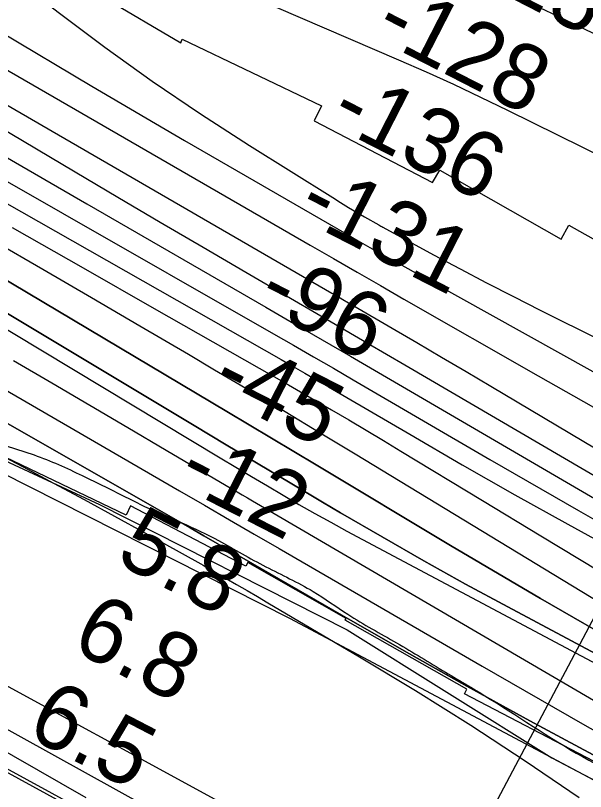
# Model space of a CAD drawing. Extents: x 3767014 to 3805179, y 361544 to 387384.
# Drawn here: x 3785135 to 3785719, y 377237 to 378032 of the extents above; entities that cross this region are included whole.
import ezdxf

# ---------------------------------------------------------------- set-up
doc = ezdxf.new("R2010")
doc.units = 0
for name, color, linetype in [('V-FLOD-BASE', 7, 'Continuous'), ('V-LEVE-TOET', 7, 'Continuous'), ('V-RIVR-EDGE', 7, 'Continuous'), ('V-RIVR-RANG', 7, 'Continuous'), ('V-RRAP-FSHR', 7, 'Continuous'), ('V-RRAP-RVMT', 7, 'Continuous'), ('V-SITE-VEGE', 7, 'Continuous'), ('V-SURV-LINE', 7, 'Continuous'), ('V-TOPO-DPTH', 7, 'Continuous'), ('V-TOPO-MAJR', 7, 'Continuous'), ('V-TOPO-MINR', 7, 'Continuous'), ('V-TOPO-WATR', 7, 'Continuous')]:
    doc.layers.add(name, color=color, linetype=linetype)

msp = doc.modelspace()

# ---------------------------------------------------------------- linework, layer by layer
at = {"layer": 'V-FLOD-BASE'}
msp.add_lwpolyline([(3783472.771, 378407.185), (3783510.693, 378389.153), (3783551.854, 378362.168), (3783586.289, 378333.766), (3783621.761, 378291.897), (3783697.289, 378199.221), (3783777.808, 378101.652), (3783855.998, 378012.149), (3783894.652, 377966.718), (3783931.815, 377935.199), (3783970.316, 377904.594), (3784017.33, 377876.321), (3784078.811, 377839.209), (3784184.991, 377780.542), (3784266.747, 377737.801), (3784389.185, 377670.761), (3784495.824, 377611.201), (3784622.37, 377537.916), (3784770.564, 377456.766), (3784977.493, 377342.969), (3785120.727, 377263.564), (3785252.655, 377191.232)], dxfattribs=at)
at = {"layer": 'V-LEVE-TOET'}
msp.add_lwpolyline([(3785206.96, 377230.703), (3785083.553, 377301.235), (3784962.461, 377367.7), (3784813.924, 377452.059), (3784705.624, 377511.839), (3784561.217, 377592.151), (3784482.6, 377637.24), (3784354.179, 377709.536), (3784207.079, 377786.641), (3784040.292, 377878.084), (3783987.714, 377909.808), (3783944.703, 377938.904), (3783875.819, 378009.99), (3783806.345, 378094.251), (3783733.714, 378176.206), (3783664.193, 378265.009), (3783607.148, 378333.492), (3783580.037, 378363.204), (3783566.276, 378375.785), (3783530.133, 378399.954), (3783453.9, 378434.161)], dxfattribs=at)
at = {"layer": 'V-RIVR-EDGE'}
for points in [[(3778646.24, 382647.92), (3778659.876, 382602.597), (3778687.287, 382567.754), (3778735.679, 382514.257), (3778796.164, 382445.365), (3778835.674, 382397.551), (3778888.899, 382335.956), (3778952.607, 382262.203), (3779012.275, 382190.077), (3779057.436, 382138.206), (3779100.988, 382089.574), (3779134.849, 382046.627), (3779162.264, 382013.401), (3779205.838, 381973.665), (3779260.7, 381920.153), (3779294.566, 381879.632), (3779325.194, 381837.502), (3779360.663, 381790.507), (3779412.312, 381745.899), (3779454.294, 381716.68), (3779488.994, 381685.863), (3779533.368, 381642.89), (3779576.119, 381597.495), (3779620.485, 381551.287), (3779676.969, 381499.388), (3779726.99, 381450.74), (3779776.179, 381392.389), (3779876.993, 381279.725), (3779935.05, 381210.029), (3779960.041, 381177.618), (3780000.375, 381136.273), (3780060.096, 381085.174), (3780089.114, 381046.283), (3780155.269, 380980.612), (3780221.433, 380918.984), (3780269.028, 380870.342), (3780345.672, 380794.939), (3780399.741, 380747.899), (3780525.62, 380632.747), (3780574.841, 380587.335), (3780617.604, 380546.793), (3780649.066, 380515.174), (3780673.232, 380476.295), (3780710.32, 380430.105), (3780715.929, 380409.064), (3780730.431, 380386.383), (3780746.557, 380366.934), (3780778.851, 380344.209), (3780832.137, 380307.684), (3780871.695, 380279.28), (3780938.666, 380216.842), (3780975.778, 380180.357), (3781018.547, 380142.24), (3781081.494, 380087.899), (3781142.025, 380037.607), (3781200.156, 379997.835), (3781279.276, 379942.646), (3781347.092, 379894.762), (3781401.179, 379855), (3781466.567, 379806.314), (3781540.856, 379760.032), (3781563.475, 379749.463), (3781591.761, 379741.305), (3781611.132, 379725.891), (3781641.814, 379705.597), (3781703.987, 379665.006), (3781768.578, 379621.175), (3781821.047, 379581.417), (3781840.409, 379561.959), (3781862.209, 379547.348), (3781884.029, 379540.824), (3781913.115, 379529.43), (3781965.635, 379509.89), (3782018.949, 379484.687), (3782023.776, 379474.162), (3782024.562, 379465.264), (3782031.018, 379459.587), (3782040.723, 379459.563), (3782056.888, 379455.479), (3782096.48, 379440.824), (3782142.534, 379422.918), (3782192.615, 379398.532), (3782256.437, 379370.877), (3782308.124, 379341.634), (3782355.768, 379312.402), (3782425.225, 379274.219), (3782483.37, 379240.108), (3782518.081, 379214.143), (3782612.541, 379148.401), (3782677.126, 379102.144), (3782722.345, 379073.726), (3782774.821, 379036.394), (3782813.562, 379004.757), (3782852.3, 378971.503), (3782891.856, 378942.291), (3782929.816, 378921.979), (3782948.387, 378909.802), (3782956.456, 378902.503), (3782965.324, 378891.159), (3782976.623, 378881.426), (3783009.747, 378867.595), (3783020.246, 378861.908), (3783062.243, 378838.351), (3783100.998, 378812.375), (3783151.876, 378783.135), (3783202.741, 378748.233), (3783247.956, 378718.198), (3783325.482, 378672.717), (3783407.843, 378619.945), (3783473.245, 378576.92), (3783515.225, 378546.893), (3783550.759, 378526.587), (3783593.566, 378503.836), (3783636.355, 378473.807), (3783701.749, 378427.547), (3783745.35, 378399.134), (3783781.695, 378379.634), (3783840.643, 378343.095), (3783916.53, 378288.722), (3783971.442, 378255.428), (3784058.669, 378208.305), (3784177.383, 378139.269), (3784249.255, 378096.228), (3784300.952, 378071.029), (3784367.999, 378039.322), (3784407.569, 378015.771), (3784474.592, 377974.36), (3784555.345, 377925.636), (3784594.113, 377904.513), (3784636.123, 377886.616), (3784690.236, 377857.368), (3784719.292, 377833.843), (3784772.601, 377806.214), (3784811.368, 377785.091), (3784863.85, 377750.185), (3784995.456, 377661.707), (3785050.364, 377626.795), (3785102.863, 377599.168), (3785153.772, 377582.059), (3785203.053, 377560.91), (3785266.865, 377529.211)], [(3785266.865, 377529.211), (3785342.8, 377494.248), (3785391.258, 377467.439), (3785439.72, 377442.249), (3785475.246, 377418.707), (3785525.316, 377389.469), (3785575.383, 377359.422), (3785621.413, 377331.811), (3785722.351, 377269.288), (3785796.661, 377231.094), (3785852.385, 377199.415), (3785928.324, 377166.069), (3785964.678, 377149.804), (3786028.506, 377124.576), (3786060.018, 377113.175), (3786092.316, 377092.068), (3786117.34, 377073.405), (3786135.083, 377053.143), (3786154.458, 377039.347), (3786176.258, 377024.735), (3786206.946, 377006.867), (3786256.211, 376979.248), (3786328.098, 376942.677), (3786374.949, 376919.917), (3786491.265, 376862.208), (3786553.467, 376833.749), (3786619.713, 376805.279), (3786729.589, 376759.718), (3786796.656, 376736.099), (3786845.136, 376718.187), (3786867.767, 376712.469), (3787003.51, 376661.992), (3787089.16, 376631.048), (3787163.496, 376603.367), (3787230.559, 376578.13), (3787257.223, 376568.359), (3787300.044, 376551.27), (3787354.992, 376532.533), (3787409.127, 376512.181), (3787544.074, 376466.558), (3787612.756, 376442.126), (3787657.197, 376425.841), (3787730.724, 376398.162), (3787781.63, 376380.244), (3787834.96, 376361.511), (3787891.524, 376341.961), (3787940, 376322.432), (3787998.976, 376297.215), (3788050.697, 376281.721), (3788117.768, 376259.719), (3788176.757, 376240.164), (3788221.198, 376223.879), (3788259.981, 376209.226), (3788406.252, 376164.383), (3788541.215, 376125.23), (3788606.67, 376104.041), (3788679.39, 376077.173), (3788748.889, 376055.974), (3788871.693, 376005.528), (3788969.454, 375966.467), (3789047.013, 375933.926), (3789119.723, 375903.014), (3789155.253, 375881.09), (3789182.716, 375867.274), (3789214.225, 375854.256), (3789257.04, 375834.74), (3789281.286, 375828.21), (3789303.105, 375821.686), (3789328.955, 375809.491), (3789367.724, 375789.177), (3789414.577, 375767.225), (3789468.708, 375745.255), (3789509.105, 375728.981), (3789555.157, 375710.266), (3789585.849, 375694.015), (3789620.578, 375675.328), (3789681.97, 375646.062), (3789753.859, 375610.3), (3789792.633, 375591.603), (3789842.712, 375566.408), (3789897.64, 375539.584), (3789938.019, 375516.03), (3789968.727, 375506.25), (3790004.289, 375497.265), (3790030.972, 375494.773), (3790047.128, 375487.455), (3790077.007, 375469.589), (3790124.633, 375433.077), (3790192.442, 375382.768), (3790252.165, 375332.478), (3790290.91, 375302.459), (3790337.741, 375271.611), (3790406.357, 375220.491), (3790469.329, 375175.855), (3790570.248, 375106.054), (3790647.751, 375050.868), (3790691.367, 375028.115), (3790744.667, 374997.251), (3790806.838, 374955.852), (3790873.863, 374915.249), (3790932, 374877.903), (3791002.231, 374825.97), (3791052.265, 374782.175), (3791082.927, 374753.793), (3791131.331, 374705.149), (3791170.05, 374664.616), (3791192.631, 374638.681), (3791220.891, 374620.01), (3791288.67, 374557.569), (3791322.577, 374533.223), (3791362.944, 374504.817), (3791396.042, 374480.473), (3791434.785, 374449.645), (3791482.407, 374411.517), (3791534.052, 374365.291), (3791646.192, 374254.216), (3791707.514, 374196.644), (3791738.968, 374161.791), (3791773.65, 374123.694), (3791803.497, 374092.888), (3791829.321, 374070.18), (3791830.912, 374059.662), (3791837.316, 374032.958), (3791849.409, 374017.562), (3791884.123, 373992.405), (3791930.977, 373971.262), (3791954.393, 373955.838), (3791993.134, 373924.202), (3792026.979, 373874.785), (3792047.912, 373836.722), (3792063.186, 373799.482), (3792086.509, 373746.857), (3792112.249, 373690.181), (3792141.261, 373648.864), (3792158.993, 373624.558), (3792177.552, 373607.528), (3792214.702, 373586.409), (3792255.083, 373563.665), (3792301.119, 373538.48), (3792346.34, 373510.871), (3792382.671, 373485.71), (3792422.225, 373455.689), (3792479.537, 373411.875), (3792548.144, 373356.711), (3792619.168, 373298.307), (3792672.431, 373252.077), (3792709.534, 373212.357), (3792750.656, 373162.113), (3792839.385, 373068.08), (3792888.572, 373008.92), (3792945.027, 372945.699), (3792999.062, 372884.91), (3793053.898, 372820.884), (3793149.89, 372720.363), (3793208.761, 372653.092), (3793261.195, 372598.777), (3793315.232, 372538.796), (3793358.792, 372493.399), (3793409.592, 372432.618), (3793462.809, 372367.787), (3793498.283, 372323.219), (3793536.997, 372280.26), (3793578.124, 372232.443), (3793604.724, 372196.792), (3793668.438, 372125.466), (3793703.128, 372090.604), (3793760.41, 372034.66), (3793806.384, 371984.404), (3793839.438, 371942.268), (3793939.427, 371823.136), (3793981.333, 371763.186), (3794029.674, 371688.662), (3794050.609, 371651.408), (3794073.177, 371620.62), (3794178.796, 371488.535), (3794237.625, 371404.28), (3794268.243, 371358.106), (3794301.293, 371314.353), (3794332.724, 371269.794), (3794395.613, 371192), (3794429.476, 371149.862), (3794472.201, 371093.953), (3794523.788, 371024.274), (3794601.175, 370922.181), (3794640.679, 370871.942), (3794687.421, 370805.509), (3794733.389, 370752.828), (3794829.339, 370635.323), (3794895.463, 370557.521), (3794959.948, 370470.826), (3795013.158, 370403.569), (3795070.394, 370329.023), (3795159.854, 370203.448), (3795225.98, 370126.454), (3795296.13, 370041.363), (3795379.18, 369940.065), (3795459.001, 369841.201), (3795508.163, 369772.337), (3795554.103, 369708.333), (3795661.315, 369566.538), (3795715.338, 369500.897), (3795762.105, 369444.169), (3795798.366, 369390.703), (3795915.247, 369234.327), (3795963.601, 369165.465), (3796028.082, 369077.153), (3796043.387, 369052.853), (3796054.672, 369037.459), (3796077.242, 369007.48), (3796148.213, 368927.239), (3796183.677, 368878.627), (3796226.382, 368814.631), (3796275.531, 368740.105), (3796314.222, 368688.25), (3796353.714, 368633.158), (3796401.268, 368567.533), (3796456.873, 368487.33), (3796513.292, 368409.551), (3796545.533, 368365.8), (3796626.113, 368246.716), (3796670.449, 368188.377), (3796704.298, 368140.578), (3796751.041, 368074.145), (3796787.308, 368023.105), (3796838.907, 367958.278), (3796844.528, 367942.09), (3796845.295, 367925.104), (3796846.094, 367921.059), (3796852.559, 367919.425), (3796863.071, 367918.59), (3796875.166, 367904.003), (3796903.398, 367874.01), (3796931.629, 367844.017), (3796952.579, 367812.424), (3796982.392, 367767.87), (3797007.371, 367730.606), (3797037.194, 367690.095), (3797062.185, 367657.684), (3797075.869, 367631.77), (3797095.223, 367609.078), (3797126.665, 367569.372), (3797156.484, 367527.244), (3797212.099, 367451.085), (3797254.808, 367388.706), (3797302.183, 367327.228)]]:
    msp.add_spline(points, degree=3, dxfattribs=at)
at = {"layer": 'V-RIVR-RANG'}
msp.add_line((3785526.644, 377035.409), (3785994.155, 377919.396), dxfattribs=at)
at = {"layer": 'V-RRAP-FSHR'}
for points in [[(3787236.833, 376420.857), (3786577.887, 376678.614), (3785913.593, 376942.915), (3785592.63, 377047.831), (3785529.875, 377076.913), (3785108.727, 377310.171), (3784720.289, 377530.181), (3784085.202, 377884.223), (3783911.942, 378007.354), (3783571.333, 378396.801), (3783147.939, 378566.585), (3783031.896, 378654.52), (3782529.733, 379076.103), (3782427.778, 379137.56), (3782184.756, 379271.949)], [(3783723.393, 378389.37), (3784123.785, 378141.547), (3784574.955, 377888.55), (3785030.914, 377609.291), (3785415.639, 377414.825), (3785845.495, 377186.297), (3786031.775, 377082.309), (3786133.845, 377010.509), (3786511.509, 376814.912), (3787183.654, 376557.882), (3788161.023, 376215.44), (3788730.224, 376025.924), (3789250.344, 375819.05), (3789778.54, 375568.291), (3790049.906, 375437.428), (3790248.587, 375297.942)]]:
    msp.add_lwpolyline(points, dxfattribs=at)
at = {"layer": 'V-RRAP-RVMT'}
for p, q in [((3785219.585, 378054.436), (3785304.001, 378004.497)), ((3785304.001, 378004.497), (3785305.64, 378008.044)), ((3785305.64, 378008.044), (3785448.279, 377939.932)), ((3785448.279, 377939.932), (3785440.823, 377924.422)), ((3785440.823, 377924.422), (3785562.317, 377861.135)), ((3785562.317, 377861.135), (3785569.527, 377873.85)), ((3785569.527, 377873.85), (3785693.887, 377803.299)), ((3785693.887, 377803.299), (3785701.945, 377817.556)), ((3785701.945, 377817.556), (3785812.609, 377754.85)), ((3785247.979, 377520.465), (3785111.6, 377585.598)), ((3785252.511, 377529.783), (3785247.979, 377520.465)), ((3785370.876, 377468.056), (3785252.511, 377529.783)), ((3785372.773, 377471.652), (3785370.876, 377468.056)), ((3785473.702, 377414.484), (3785372.773, 377471.652)), ((3785472.571, 377412.553), (3785473.702, 377414.484)), ((3785597.438, 377341.862), (3785472.571, 377412.553)), ((3785594.917, 377337.116), (3785597.438, 377341.862)), ((3785727.236, 377268.146), (3785594.917, 377337.116))]:
    msp.add_line(p, q, dxfattribs=at)
at = {"layer": 'V-SITE-VEGE'}
for points in [[(3783454.38, 378584.948), (3783653.144, 378458.352), (3783825.672, 378328.771), (3783998.91, 378218.22), (3784040.843, 378192.381), (3784083.65, 378169.267), (3784143.699, 378143.612), (3784230.254, 378094.677), (3784434.462, 377967.23), (3784485.545, 377932.426), (3784545.843, 377882.318), (3784604.366, 377828.564), (3784649.062, 377798.225), (3784679.976, 377786.766), (3784721.743, 377777.229), (3784801.679, 377755.401), (3784860.774, 377734.266), (3784906.313, 377710.273), (3785094.143, 377589.908), (3785220.648, 377531.417), (3785474.695, 377402.67), (3785684.375, 377271.657), (3785863.786, 377177.476)], [(3786376.364, 376790.494), (3786044.755, 376930.678), (3785686.083, 377060.164), (3785625.597, 377084.456), (3785551.423, 377118.571), (3785384.327, 377204.274), (3785048.205, 377387.437), (3784839.698, 377492.192), (3784572.213, 377651.146), (3784364.06, 377765.418), (3784095.295, 377916.661), (3784038.723, 377956.842), (3783941.834, 378041.906), (3783780.72, 378206.932), (3783670.616, 378344.396), (3783602.87, 378414.357), (3783561.74, 378450.171), (3783531.665, 378467.98), (3783341.414, 378559.333)]]:
    msp.add_lwpolyline(points, dxfattribs=at)
at = {"layer": 'V-SURV-LINE'}
msp.add_lwpolyline([(3784074.105, 377833.057), (3785498.199, 377053.088)], dxfattribs=at)
at = {"layer": 'V-TOPO-DPTH'}
for points in [[(3786182.435, 377031.35), (3785726.876, 377274.552), (3785662.019, 377309.591), (3785597.4, 377345.056), (3785533.136, 377381.16), (3785469.108, 377417.691), (3785368.96, 377475.492), (3785355.18, 377483.434), (3785341.392, 377491.364), (3785327.594, 377499.276), (3785313.789, 377507.176), (3784267.41, 378105.09), (3783553.349, 378550.034), (3783518.043, 378572.156), (3783482.811, 378594.395)], [(3786216.443, 377118.369), (3785639.3, 377426.357), (3785596.096, 377449.784), (3785553.106, 377473.591), (3785510.437, 377497.969), (3785467.982, 377522.727), (3785449.288, 377533.797), (3785416.357, 377553.334), (3785383.449, 377572.909), (3785350.573, 377592.539), (3785317.72, 377612.206), (3784625.487, 378027.403)], [(3784625.487, 378027.403), (3785317.72, 377612.206), (3785350.573, 377592.539), (3785383.449, 377572.909), (3785416.357, 377553.334), (3785449.288, 377533.797), (3785467.982, 377522.727), (3785510.437, 377497.969), (3785553.106, 377473.591), (3785596.096, 377449.784), (3785639.3, 377426.357), (3786216.443, 377118.369)], [(3785112.687, 377801.151), (3785162.608, 377772.372), (3785212.462, 377743.477), (3785262.215, 377714.411), (3785311.902, 377685.229), (3785338.783, 377669.379), (3785374.937, 377647.967), (3785411.036, 377626.462), (3785447.051, 377604.817), (3785483.011, 377583.079), (3785807.647, 377385.973), (3785885.834, 377339.318), (3785964.484, 377293.471), (3786043.829, 377248.837), (3786123.636, 377205.012)], [(3785112.687, 377801.151), (3785162.608, 377772.372), (3785212.462, 377743.477), (3785262.215, 377714.411), (3785311.902, 377685.229), (3785338.783, 377669.379), (3785374.937, 377647.967), (3785411.036, 377626.462), (3785447.051, 377604.817), (3785483.011, 377583.079), (3785807.647, 377385.973), (3785885.834, 377339.318), (3785964.484, 377293.471), (3786043.829, 377248.837), (3786123.636, 377205.012)], [(3786237.543, 377125.336), (3785952.749, 377278.128), (3785858.838, 377329.377), (3785765.429, 377381.51), (3785672.773, 377434.969), (3785580.619, 377489.313), (3785442.737, 377571.953), (3785419.894, 377585.629), (3785397.042, 377599.29), (3785374.176, 377612.929), (3785351.301, 377626.553), (3785099.192, 377776.541)], [(3786237.543, 377125.336), (3785952.749, 377278.128), (3785858.838, 377329.377), (3785765.429, 377381.51), (3785672.773, 377434.969), (3785580.619, 377489.313), (3785442.737, 377571.953), (3785419.894, 377585.629), (3785397.042, 377599.29), (3785374.176, 377612.929), (3785351.301, 377626.553), (3785099.192, 377776.541)], [(3785132.683, 377678.795), (3785171.761, 377655.879), (3785210.835, 377632.956), (3785249.902, 377610.022), (3785288.964, 377587.079), (3785356.59, 377547.348), (3785361.838, 377544.268), (3785367.086, 377541.19), (3785372.338, 377538.116), (3785377.59, 377535.045), (3785935.218, 377209.238)], [(3785132.683, 377678.795), (3785171.761, 377655.879), (3785210.835, 377632.956), (3785249.902, 377610.022), (3785288.964, 377587.079), (3785356.59, 377547.348), (3785361.838, 377544.268), (3785367.086, 377541.19), (3785372.338, 377538.116), (3785377.59, 377535.045), (3785935.218, 377209.238)]]:
    msp.add_lwpolyline(points, dxfattribs=at)
at = {"layer": 'V-TOPO-MAJR'}
for points in [[(3785053.087, 377983.016), (3785178.594, 377910.119), (3785459.01, 377747.878), (3785464.652, 377744.611), (3785470.292, 377741.342), (3785475.93, 377738.07), (3785481.567, 377734.796), (3785520.915, 377711.923), (3785546.203, 377697.174), (3785571.461, 377682.374), (3785596.676, 377667.5), (3785621.861, 377652.576), (3785904.419, 377484.578), (3785968.526, 377446.506), (3786032.659, 377408.477), (3786096.831, 377370.514)], [(3785131.136, 377815.278), (3785204.021, 377773.713), (3785276.931, 377732.193), (3785414.634, 377653.861), (3785418.708, 377651.534), (3785422.777, 377649.197), (3785426.838, 377646.847), (3785430.894, 377644.487), (3785458.515, 377628.35), (3785476.352, 377617.873), (3785494.158, 377607.343), (3785511.914, 377596.731), (3785529.639, 377586.064), (3785613.461, 377535.361), (3785673.056, 377499.276), (3785732.631, 377463.157), (3785792.173, 377426.985), (3785851.695, 377390.779), (3786081.976, 377250.567)]]:
    msp.add_lwpolyline(points, dxfattribs=at)
at = {"layer": 'V-TOPO-MINR'}
for points in [[(3784439.058, 378322.349), (3785195.803, 377872.136), (3785239.437, 377846.27), (3785283.125, 377820.496), (3785326.894, 377794.86), (3785370.717, 377769.316), (3785383.056, 377762.151), (3785420.742, 377740.245), (3785458.418, 377718.321), (3785496.078, 377696.369), (3785533.728, 377674.399), (3786020.801, 377389.927), (3786072.105, 377360.314), (3786123.606, 377331.051)], [(3786145.698, 377815.119), (3786042.91, 377862.903), (3785940.448, 377911.383), (3785838.204, 377960.327), (3785697.378, 378028.328), (3785665.635, 378043.456), (3785633.791, 378058.364), (3785601.795, 378072.945), (3785569.698, 378087.306), (3785386.731, 378168.047), (3785262.878, 378222.155), (3785138.763, 378275.648)], [(3785583.885, 377961.564), (3785555.838, 377974.274), (3785527.659, 377986.701), (3785274.569, 378096.016), (3785223.778, 378116.905), (3785172.549, 378136.591), (3785120.662, 378154.47)], [(3784406.702, 378143.752), (3785344.522, 377579.126), (3785360.609, 377569.473), (3785376.715, 377559.852), (3785392.85, 377550.279), (3785409.004, 377540.738), (3785425.231, 377531.327), (3785441.537, 377522.056), (3785457.961, 377512.997), (3785474.464, 377504.077), (3786205.878, 377114.859)], [(3784843.638, 378140.169), (3785436.762, 377797.125), (3785460.764, 377783.267), (3785484.78, 377769.433), (3785508.817, 377755.635), (3785532.868, 377741.861), (3785670.468, 377663.196), (3785763.57, 377610.546), (3785856.994, 377558.479), (3785950.9, 377507.288), (3786045.128, 377456.679), (3786327.838, 377306.539)], [(3785049.932, 378135.36), (3785178.544, 378035.733), (3785226.347, 377999.843), (3785274.835, 377964.938), (3785324.354, 377931.511), (3785374.559, 377899.068), (3785459.807, 377845.784), (3785467.93, 377840.765), (3785476.087, 377835.803), (3785484.295, 377830.926), (3785492.537, 377826.106), (3785507.036, 377817.726), (3785508.056, 377817.142), (3785509.08, 377816.564), (3785510.109, 377815.995), (3785511.141, 377815.431), (3785563.234, 377787.258), (3785590.387, 377772.753), (3785617.639, 377758.436), (3785645.036, 377744.4), (3785672.531, 377730.553), (3786356.176, 377390.651)], [(3784640.595, 378115.902), (3785406.925, 377679.822), (3785419.146, 377672.84), (3785431.352, 377665.831), (3785443.534, 377658.782), (3785455.7, 377651.705), (3785538.804, 377603.181), (3785592.654, 377572.076), (3785646.694, 377541.31), (3785701.02, 377511.051), (3785755.538, 377481.132), (3786258.291, 377208.277)], [(3784749.785, 378077.571), (3785399.149, 377706.257), (3785419.619, 377694.516), (3785440.07, 377682.741), (3785460.49, 377670.912), (3785480.889, 377659.049), (3785620.985, 377577.332), (3785711.662, 377525.017), (3785802.663, 377473.28), (3785894.151, 377422.41), (3785985.965, 377372.117), (3786277.232, 377214.364)], [(3784625.487, 378027.403), (3785317.72, 377612.206), (3785350.573, 377592.539), (3785383.449, 377572.909), (3785416.357, 377553.334), (3785449.288, 377533.797), (3785467.982, 377522.727), (3785510.437, 377497.969), (3785553.106, 377473.591), (3785596.096, 377449.784), (3785639.3, 377426.357), (3786216.443, 377118.369)], [(3784290.517, 378016.539), (3785142.411, 377569.75), (3785173.766, 377553.159), (3785205.038, 377536.415), (3785236.186, 377519.441), (3785267.252, 377502.315), (3785324.625, 377470.412), (3785326.94, 377469.118), (3785329.251, 377467.816), (3785331.555, 377466.504), (3785333.856, 377465.185), (3785350.674, 377455.492), (3785361.372, 377449.305), (3785372.058, 377443.098), (3785382.725, 377436.86), (3785393.381, 377430.601), (3785487.367, 377375.216), (3785544.608, 377340.625), (3785601.317, 377305.204), (3785657.229, 377268.538), (3785712.61, 377231.041)], [(3785118.73, 378015.921), (3785213.037, 377959.846), (3785307.746, 377904.44), (3785474.382, 377808.147), (3785486.093, 377801.418), (3785497.826, 377794.729), (3785509.592, 377788.099), (3785521.38, 377781.507), (3786097.374, 377461.334)], [(3786120.435, 377698.07), (3786048.726, 377733.008), (3785639.455, 377935.008), (3785611.736, 377948.428), (3785583.885, 377961.564)], [(3785087.146, 377909.015), (3785207.717, 377839.287), (3785391.218, 377733.597), (3785420.148, 377716.902), (3785449.06, 377700.175), (3785477.943, 377683.399), (3785506.808, 377666.592), (3785781.701, 377506.221), (3785871.464, 377454.441), (3785961.559, 377403.25), (3786052.151, 377352.944), (3786143.073, 377303.227)], [(3785112.687, 377801.151), (3785162.608, 377772.372), (3785212.462, 377743.477), (3785262.215, 377714.411), (3785311.902, 377685.229), (3785338.783, 377669.379), (3785374.937, 377647.967), (3785411.036, 377626.462), (3785447.051, 377604.817), (3785483.011, 377583.079), (3785807.647, 377385.973), (3785885.834, 377339.318), (3785964.484, 377293.471), (3786043.829, 377248.837), (3786123.636, 377205.012)], [(3785099.192, 377776.541), (3785351.301, 377626.553), (3785374.176, 377612.929), (3785397.042, 377599.29), (3785419.894, 377585.629), (3785442.737, 377571.953), (3785580.619, 377489.313), (3785672.773, 377434.969), (3785765.429, 377381.51), (3785858.838, 377329.377), (3785952.749, 377278.128), (3786237.543, 377125.336)], [(3785015.61, 377711.565), (3785302.76, 377545.299), (3785328.342, 377530.482), (3785353.922, 377515.661), (3785379.498, 377500.833), (3785405.071, 377486.002), (3785612.917, 377365.422), (3785715.978, 377306.351), (3785819.441, 377248.002), (3785923.508, 377190.737)], [(3785132.683, 377678.795), (3785171.761, 377655.879), (3785210.835, 377632.956), (3785249.902, 377610.022), (3785288.964, 377587.079), (3785356.59, 377547.348), (3785361.838, 377544.268), (3785367.086, 377541.19), (3785372.338, 377538.116), (3785377.59, 377535.045), (3785935.218, 377209.238)]]:
    msp.add_lwpolyline(points, dxfattribs=at)
at = {"layer": 'V-TOPO-WATR'}
msp.add_lwpolyline([(3783482.811, 378594.395), (3783518.043, 378572.156), (3783553.349, 378550.034), (3784267.41, 378105.09), (3785313.789, 377507.176), (3785327.594, 377499.276), (3785341.392, 377491.364), (3785355.18, 377483.434), (3785368.96, 377475.492), (3785469.108, 377417.691), (3785533.136, 377381.16), (3785597.4, 377345.056), (3785662.019, 377309.591), (3785726.876, 377274.552), (3786182.435, 377031.35)], dxfattribs=at)

# ---------------------------------------------------------------- texts
at = {"layer": 'V-RIVR-RANG'}
for s, rotation, p in [('-118', 332.864361, (3785560.758, 378092.164)), ('-128', 332.864361, (3785499.905, 378010.984)), ('-136', 332.864361, (3785454.075, 377922.105)), ('-131', 332.864361, (3785420.687, 377826.848)), ('-96', 332.864361, (3785379.317, 377735.682)), ('-45', 332.864361, (3785332.079, 377647.524)), ('-12', 332.864361, (3785297.517, 377552.869)), ('5.8', 332.578326, (3785235.537, 377472.746)), ('6.8', 332.578326, (3785189.707, 377383.866)), ('6.5', 332.578326, (3785143.877, 377294.986))]:
    msp.add_text(s, height=67, rotation=rotation, dxfattribs=at).set_placement(p)

doc.saveas('drawing.dxf')
